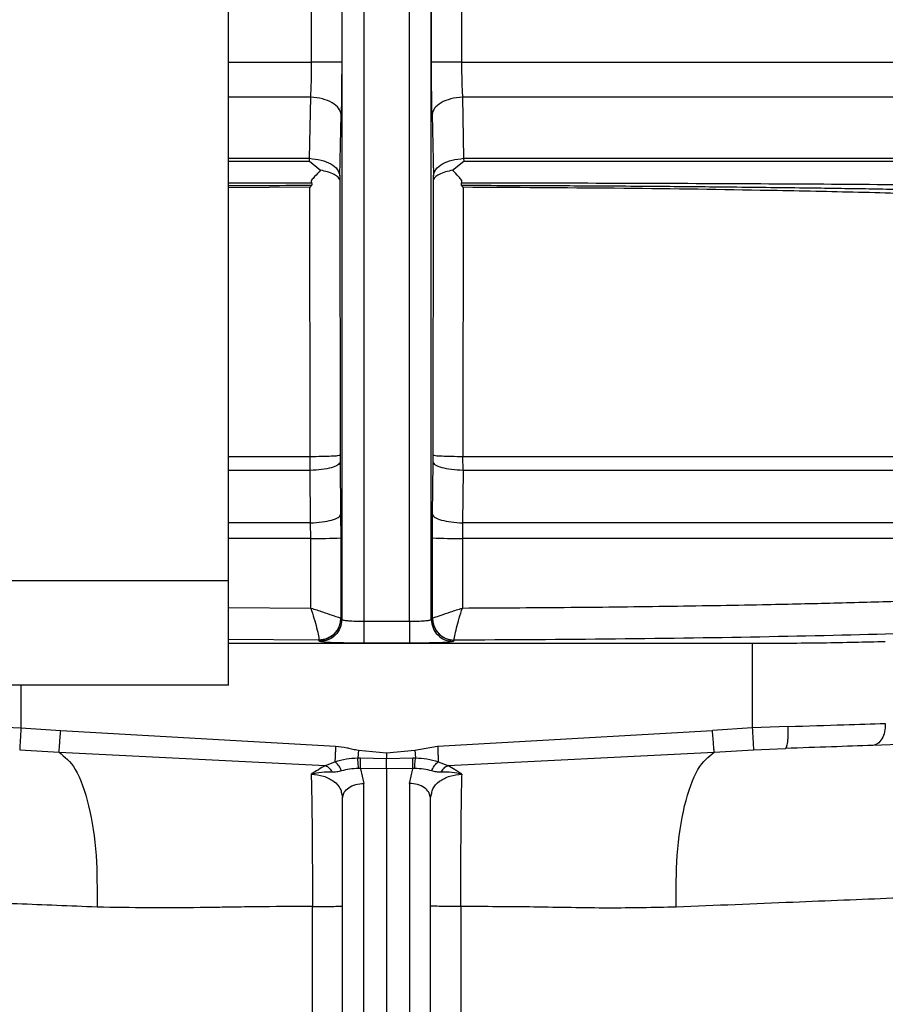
# Model space of a CAD drawing. Header units: inches. Extents: x 144.9 to 238.4, y 214.8 to 247.7.
# Tile 358 of 405: x 201.9732 to 202.0701, y 244.3469 to 244.4571. Entities that reach past the tile are written whole.
import ezdxf

# ---------------------------------------------------------------- set-up
doc = ezdxf.new("R2010")
doc.units = ezdxf.units.IN
doc.header["$LTSCALE"] = 0.25
doc.header["$MEASUREMENT"] = 0
doc.layers.add('ANNOTATIONS', color=1, linetype='Continuous')
doc.layers.add('MOTOR LH', color=7, linetype='Continuous')
doc.styles.add('ARIAL', font='arial.ttf', dxfattribs={"height": 0.09375})
doc.dimstyles.new('STANDARD$0', dxfattribs={"dimtxt": 0.09375, "dimasz": 0.09375, "dimexe": 0.03125, "dimexo": 0.046875, "dimgap": 0.09, "dimtad": 0, "dimtih": 1, "dimtoh": 1, "dimdec": 4, "dimzin": 0, "dimdsep": 46, "dimtxsty": 'ARIAL', "dimcen": 0.09, "dimadec": 0, "dimazin": 0, "dimtfac": 1, "dimtdec": 4, "dimtofl": 0, "dimtmove": 0, "dimatfit": 1, "dimfxl": 1, "dimtolj": 1, "dimtzin": 0, "dimarcsym": 0})

# ---------------------------------------------------------------- blocks, each defined once
blk = doc.blocks.new('*D16')
at = {"layer": 'ANNOTATIONS', "color": 0, "lineweight": -2, "transparency": 16777216}
for p, q in [((201.5477568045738, 244.7210665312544), (201.5477568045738, 245.6873671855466)), ((202.6883818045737, 243.5376739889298), (202.6883818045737, 245.6873671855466)), ((201.6415068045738, 245.6561171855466), (201.832959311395, 245.6561171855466)), ((202.5946318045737, 245.6561171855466), (202.4031792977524, 245.6561171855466))]:
    blk.add_line(p, q, dxfattribs=at)
at = {"layer": 'ANNOTATIONS', "color": 0, "transparency": 16777216}
for points in [[(201.6415068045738, 245.6717421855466), (201.6415068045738, 245.6404921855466), (201.5477568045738, 245.6561171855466)], [(202.5946318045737, 245.6717421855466), (202.5946318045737, 245.6404921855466), (202.6883818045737, 245.6561171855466)]]:
    blk.add_solid(points, dxfattribs=at)
at = {"layer": 'defpoints', "color": 0, "transparency": 16777216}
for p in [(201.5477568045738, 245.6561171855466), (201.5477568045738, 244.6741915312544), (202.6883818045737, 243.4907989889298)]:
    blk.add_point(p, dxfattribs=at)
at = {"layer": 'ANNOTATIONS', "color": 0, "transparency": 16777216, "insert": (202.1180693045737, 245.6561171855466), "char_height": 0.09375, "attachment_point": 5, "style": 'ARIAL'}
blk.add_mtext('\\A1;18 5/8"', dxfattribs=at)
blk = doc.blocks.new('*D18')
at = {"layer": 'ANNOTATIONS', "color": 0, "lineweight": -2, "transparency": 16777216}
for p, q in [((201.2594214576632, 244.7850832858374), (201.2594214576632, 246.0537298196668)), ((202.6883818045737, 243.5376739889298), (202.6883818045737, 246.0537298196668)), ((201.3531714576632, 246.0224798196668), (201.7695598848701, 246.0224798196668)), ((202.5946318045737, 246.0224798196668), (202.1782433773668, 246.0224798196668))]:
    blk.add_line(p, q, dxfattribs=at)
at = {"layer": 'ANNOTATIONS', "color": 0, "transparency": 16777216}
for points in [[(201.3531714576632, 246.0381048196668), (201.3531714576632, 246.0068548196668), (201.2594214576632, 246.0224798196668)], [(202.5946318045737, 246.0381048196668), (202.5946318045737, 246.0068548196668), (202.6883818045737, 246.0224798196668)]]:
    blk.add_solid(points, dxfattribs=at)
at = {"layer": 'defpoints', "color": 0, "transparency": 16777216}
for p in [(202.6883818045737, 246.0224798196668), (201.2594214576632, 244.7382082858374), (202.6883818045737, 243.4907989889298)]:
    blk.add_point(p, dxfattribs=at)
at = {"layer": 'ANNOTATIONS', "color": 0, "transparency": 16777216, "insert": (201.9739016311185, 246.0224798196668), "char_height": 0.09375, "attachment_point": 5, "style": 'ARIAL'}
blk.add_mtext('\\A1;24""', dxfattribs=at)

msp = doc.modelspace()

# ---------------------------------------------------------------- linework, layer by layer
at = {"layer": 'MOTOR LH'}
for p, q in [((201.9965774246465, 244.3826446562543), (201.9965774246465, 244.5807696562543)), ((202.0092364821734, 244.4722632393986), (202.0092364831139, 244.4523913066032)), ((202.0092572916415, 244.4722779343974), (202.0092572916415, 244.3899920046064)), ((202.0192656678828, 244.3899920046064), (202.019265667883, 244.4722779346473)), ((202.0192864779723, 244.4523913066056), (202.0192864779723, 244.4722632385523)), ((202.0058735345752, 244.4523913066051), (202.0058735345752, 244.4715124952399)), ((202.0117164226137, 244.4709862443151), (202.0117164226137, 244.3897954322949)), ((202.0168065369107, 244.3897954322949), (202.0168065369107, 244.4709862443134)), ((202.0226494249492, 244.4715124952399), (202.0226494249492, 244.4523913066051)), ((201.9965774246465, 244.4523913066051), (202.0058735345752, 244.4523913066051)), ((202.0226494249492, 244.4523913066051), (202.1154740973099, 244.4523913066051)), ((202.0057746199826, 244.4484789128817), (201.9965774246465, 244.4484789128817)), ((202.0056399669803, 244.4416277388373), (202.0057746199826, 244.4484789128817)), ((202.0227483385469, 244.448478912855), (202.0228829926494, 244.4416277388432)), ((202.1140569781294, 244.448478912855), (202.0227483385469, 244.448478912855)), ((202.0090269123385, 244.4396845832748), (202.0091774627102, 244.4465357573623)), ((202.0193454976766, 244.4465357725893), (202.019496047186, 244.4396845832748)), ((201.9965774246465, 244.4416277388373), (202.0056399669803, 244.4416277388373)), ((201.9965774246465, 244.4413095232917), (202.0056207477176, 244.4413095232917)), ((202.0056207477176, 244.4413095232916), (202.0056399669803, 244.4416277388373)), ((202.0056207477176, 244.4413095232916), (202.0068716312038, 244.4402928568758)), ((202.0216513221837, 244.4402928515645), (202.0229022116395, 244.4413095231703)), ((202.0228829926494, 244.4416277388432), (202.1097245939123, 244.4416277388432)), ((202.0228829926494, 244.4416277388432), (202.0229022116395, 244.4413095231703)), ((202.0229022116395, 244.4413095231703), (202.1095088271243, 244.4413095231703)), ((202.0090269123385, 244.4396845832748), (202.0090156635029, 244.4392015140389)), ((202.0090156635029, 244.4392015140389), (202.0090603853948, 244.4083995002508)), ((202.0194626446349, 244.4083994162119), (202.0195072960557, 244.4392015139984)), ((202.0195072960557, 244.4392015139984), (202.019496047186, 244.4396845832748)), ((202.0058853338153, 244.4388527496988), (201.9965774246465, 244.4388361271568)), ((202.0056804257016, 244.4383800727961), (201.9965774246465, 244.4383297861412)), ((202.00587436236, 244.4386116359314), (202.0056804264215, 244.4383800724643)), ((202.0057185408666, 244.4082482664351), (202.005680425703, 244.4383800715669)), ((202.0228425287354, 244.4383800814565), (202.0226482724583, 244.438612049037)), ((202.0228425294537, 244.438380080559), (202.0228044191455, 244.4082482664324)), ((201.9965774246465, 244.4082482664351), (202.0057185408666, 244.4082482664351)), ((202.0057119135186, 244.4066799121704), (202.0057185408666, 244.4082482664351)), ((202.0090603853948, 244.4083995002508), (202.0090645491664, 244.4076100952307)), ((202.0194584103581, 244.4076100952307), (202.0194626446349, 244.4083994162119)), ((202.022811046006, 244.4066799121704), (202.0228044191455, 244.4082482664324)), ((202.0228044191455, 244.4082482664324), (202.1131162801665, 244.4082482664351)), ((202.0090645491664, 244.4076100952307), (202.009118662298, 244.4017424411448)), ((202.0194042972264, 244.4017424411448), (202.0194584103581, 244.4076100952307)), ((202.0057119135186, 244.4066799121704), (201.9965774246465, 244.4066799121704)), ((202.0057594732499, 244.4008122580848), (202.0057119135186, 244.4066799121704)), ((202.022811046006, 244.4066799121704), (202.0227634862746, 244.4008122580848)), ((202.1115471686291, 244.4066799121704), (202.022811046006, 244.4066799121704)), ((202.009118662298, 244.4017424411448), (202.0091313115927, 244.3991322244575)), ((202.0193916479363, 244.3991322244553), (202.0194042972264, 244.4017424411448)), ((202.0057594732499, 244.4008122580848), (201.9965774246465, 244.4008122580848)), ((202.0057808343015, 244.3990682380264), (202.0057594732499, 244.4008122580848)), ((202.0227634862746, 244.4008122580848), (202.022742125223, 244.3990682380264)), ((202.1130764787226, 244.4008122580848), (202.0227634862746, 244.4008122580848)), ((202.0057808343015, 244.3990682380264), (201.9965774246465, 244.3990682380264)), ((202.0057850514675, 244.3912765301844), (202.0057808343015, 244.3990682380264)), ((202.0091313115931, 244.3991322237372), (202.0091368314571, 244.3901366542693)), ((202.0193861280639, 244.390136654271), (202.0193916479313, 244.3991322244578)), ((202.022742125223, 244.3990682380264), (202.022737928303, 244.3912765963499)), ((202.1132480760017, 244.3990682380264), (202.022742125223, 244.3990682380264)), ((201.8498274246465, 244.3943634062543), (201.9965774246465, 244.3943634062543)), ((201.9965774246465, 244.3913457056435), (202.0057850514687, 244.3912765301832)), ((202.0091368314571, 244.3901366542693), (202.0091391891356, 244.3901319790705)), ((202.0091391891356, 244.3901319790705), (202.0092572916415, 244.3899920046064)), ((202.0117164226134, 244.3897954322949), (202.0168065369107, 244.3897954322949)), ((202.019265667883, 244.3899920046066), (202.0193837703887, 244.3901319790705)), ((202.0193837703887, 244.3901319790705), (202.0193861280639, 244.390136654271)), ((202.0066800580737, 244.387673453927), (201.9965774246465, 244.3877421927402)), ((201.9965774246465, 244.3873326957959), (202.0551892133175, 244.3873326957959)), ((202.0066800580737, 244.3876734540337), (202.0066878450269, 244.3876877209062)), ((202.0067981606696, 244.3875334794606), (202.0066800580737, 244.387673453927)), ((202.0168065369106, 244.3873369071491), (202.0117164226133, 244.3873369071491)), ((202.0218429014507, 244.387673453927), (202.0217247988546, 244.3875334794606)), ((202.0218428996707, 244.3876734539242), (202.021835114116, 244.3876876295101)), ((202.0551892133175, 244.3873326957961), (202.0551892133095, 244.3778536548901)), ((201.9965774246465, 244.3826446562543), (201.8498274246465, 244.3826446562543)), ((201.9733337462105, 244.3826446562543), (201.9733337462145, 244.3778536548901)), ((201.9693126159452, 244.37800941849), (201.9733337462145, 244.3778536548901)), ((201.9733337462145, 244.3778536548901), (201.9777889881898, 244.3775546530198)), ((201.9777889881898, 244.3775546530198), (202.0085480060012, 244.3758036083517)), ((202.0199749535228, 244.3758036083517), (202.0507339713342, 244.3775546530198)), ((202.0551892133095, 244.3778536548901), (202.0507339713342, 244.3775546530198)), ((202.0592103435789, 244.37800941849), (202.0551892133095, 244.3778536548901)), ((202.1041304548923, 244.3771299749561), (202.068669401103, 244.3758916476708)), ((201.9731998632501, 244.3753998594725), (201.9775984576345, 244.3751206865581)), ((201.977598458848, 244.3751206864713), (202.0074258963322, 244.3736320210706)), ((202.0111009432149, 244.3753612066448), (202.0110239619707, 244.3744939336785)), ((202.0111009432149, 244.3753612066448), (202.014261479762, 244.3750451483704)), ((202.014261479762, 244.3750451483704), (202.0174220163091, 244.3753612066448)), ((202.014261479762, 244.375045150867), (202.0142614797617, 244.3744204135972)), ((202.0174220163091, 244.3753612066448), (202.0199749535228, 244.3758036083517)), ((202.0174220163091, 244.3753612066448), (202.0174989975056, 244.3744939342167)), ((202.0210970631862, 244.3736320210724), (202.0509244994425, 244.3751206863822)), ((202.0509245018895, 244.3751206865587), (202.055323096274, 244.3753998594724)), ((202.0553230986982, 244.3753998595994), (202.0588941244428, 244.375550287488)), ((202.0074258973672, 244.3736320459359), (202.0084770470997, 244.3740596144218)), ((202.0110239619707, 244.3744939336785), (202.0113344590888, 244.3744952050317)), ((202.011334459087, 244.3744952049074), (202.0142614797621, 244.3744204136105)), ((202.011341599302, 244.3740760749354), (202.0113344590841, 244.3744952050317)), ((202.0142614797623, 244.3744204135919), (202.0171885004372, 244.3744952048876)), ((202.017181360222, 244.3740760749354), (202.0171885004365, 244.3744952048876)), ((202.017188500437, 244.3744952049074), (202.0174989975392, 244.3744939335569)), ((202.0200459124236, 244.3740596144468), (202.0210970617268, 244.3736320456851)), ((202.0092099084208, 244.3730331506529), (202.0091490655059, 244.3731876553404)), ((202.014261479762, 244.3733216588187), (202.0113393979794, 244.3732857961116)), ((202.0113393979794, 244.3732857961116), (202.0117149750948, 244.3716411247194)), ((202.014261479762, 244.3733216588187), (202.0142614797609, 244.3179220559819)), ((202.0171835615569, 244.3732857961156), (202.014261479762, 244.3733216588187)), ((202.0168079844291, 244.3716411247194), (202.0171835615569, 244.3732857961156)), ((202.0193130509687, 244.373033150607), (202.0193738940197, 244.3731876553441)), ((202.0117149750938, 244.3178896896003), (202.0117149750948, 244.3716411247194)), ((202.0168079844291, 244.3716411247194), (202.0168079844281, 244.3178896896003)), ((202.0092117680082, 244.3705421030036), (202.0093402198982, 244.3700601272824)), ((202.0093402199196, 244.3700601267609), (202.009519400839, 244.3706527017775)), ((202.0191827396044, 244.3700601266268), (202.019003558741, 244.370652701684)), ((202.0191827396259, 244.3700601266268), (202.0193111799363, 244.3705420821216)), ((202.0093402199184, 244.316308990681), (202.0093402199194, 244.3700601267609)), ((202.0191827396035, 244.316308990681), (202.0191827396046, 244.3700601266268)), ((202.0059543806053, 244.3199556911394), (202.0059562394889, 244.357850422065)), ((202.0225663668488, 244.3578504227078), (202.0225683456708, 244.3239462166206))]:
    msp.add_line(p, q, dxfattribs=at)
for centre, radius, start, end in [((202.0064948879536, 244.4494306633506), 0.05036748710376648, 269.1876975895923, 273.0004477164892), ((202.0220280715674, 244.4494306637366), 0.05036748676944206, 266.9995522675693, 270.8123024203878), ((202.0066762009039, 244.390136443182), 0.002462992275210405, 270.0897301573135, 359.8961528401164), ((202.0218467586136, 244.3901364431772), 0.002462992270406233, 180.1038471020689, 269.9102700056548)]:
    msp.add_arc(centre, radius, start, end, dxfattribs=at)
for points, knots in [([(202.0057746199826, 244.4484789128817), (202.0058033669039, 244.4490944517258), (202.0058605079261, 244.4503179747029), (202.0058692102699, 244.4517030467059), (202.0058735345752, 244.4523913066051)], [0, 0, 0, 0, 0.503087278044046, 1, 1, 1, 1]), ([(202.009236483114, 244.4523913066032), (202.0092338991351, 244.4513610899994), (202.0092287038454, 244.4492897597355), (202.0091946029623, 244.4474569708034), (202.0091774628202, 244.44653575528)], [0, 0, 0, 0, 0.4973695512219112, 1, 1, 1, 1]), ([(202.0193454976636, 244.4465357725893), (202.0193283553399, 244.4474569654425), (202.0192942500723, 244.4492897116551), (202.0192890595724, 244.4513610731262), (202.0192864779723, 244.4523913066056)], [0, 0, 0, 0, 0.5026297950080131, 1, 1, 1, 1]), ([(202.0226494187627, 244.4523913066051), (202.0226537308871, 244.4517030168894), (202.022662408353, 244.4503179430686), (202.0227195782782, 244.4490944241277), (202.0227483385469, 244.448478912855)], [0, 0, 0, 0, 0.4969335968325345, 1, 1, 1, 1]), ([(202.0091774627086, 244.4465357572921), (202.0091143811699, 244.4467749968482), (202.008988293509, 244.4472531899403), (202.008214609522, 244.4478729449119), (202.0071070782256, 244.4483274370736), (202.0062189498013, 244.4484284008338), (202.0057746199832, 244.4484789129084)], [0, 0, 0, 0, 0.2501495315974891, 0.4999999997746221, 0.7498504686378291, 1, 1, 1, 1]), ([(202.0227483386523, 244.4484789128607), (202.0223040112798, 244.4484284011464), (202.02141588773, 244.4483274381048), (202.0203083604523, 244.4478729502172), (202.0195346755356, 244.4472532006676), (202.0194085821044, 244.4467750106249), (202.0193454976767, 244.4465357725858)], [0, 0, 0, 0, 0.2501495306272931, 0.5000000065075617, 0.7498504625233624, 1, 1, 1, 1]), ([(202.0056399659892, 244.4416277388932), (202.006082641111, 244.4415764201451), (202.0069674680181, 244.4414738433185), (202.0080693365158, 244.4410189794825), (202.0088387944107, 244.4404002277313), (202.0089641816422, 244.4399232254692), (202.0090269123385, 244.4396845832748)], [0, 0, 0, 0, 0.250147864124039, 0.5000000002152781, 0.7498521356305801, 1, 1, 1, 1]), ([(202.019496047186, 244.4396845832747), (202.0195587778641, 244.4399232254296), (202.0196841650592, 244.4404002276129), (202.0204536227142, 244.4410189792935), (202.0215554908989, 244.4414738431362), (202.0224403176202, 244.4415764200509), (202.0228829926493, 244.4416277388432)], [0, 0, 0, 0, 0.2501478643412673, 0.499999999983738, 0.7498521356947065, 1, 1, 1, 1]), ([(202.0068716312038, 244.4402928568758), (202.0066438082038, 244.440057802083), (202.0063011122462, 244.4397042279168), (202.0059717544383, 244.4393222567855), (202.0058613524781, 244.4391942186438)], [0, 0, 0, 0, 0.6647962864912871, 1, 1, 1, 1]), ([(202.0090156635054, 244.4392015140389), (202.0090156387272, 244.4392017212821), (202.0090153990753, 244.439203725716), (202.0090144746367, 244.4392109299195), (202.0090101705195, 244.4392377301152), (202.0089819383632, 244.4393402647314), (202.0088388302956, 244.4395423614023), (202.0084173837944, 244.4398288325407), (202.0077377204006, 244.4401035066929), (202.0071442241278, 244.4402331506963), (202.0068703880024, 244.4402929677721)], [0, 0, 0, 0, 0.0005155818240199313, 0.004986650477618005, 0.01777088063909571, 0.06672384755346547, 0.2579558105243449, 0.512788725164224, 0.7752032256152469, 1, 1, 1, 1]), ([(202.021652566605, 244.4402929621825), (202.0213788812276, 244.4402331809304), (202.0207857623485, 244.4401036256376), (202.0201060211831, 244.4398291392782), (202.0196843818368, 244.4395424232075), (202.0195410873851, 244.4393403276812), (202.0195128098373, 244.4392378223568), (202.0195085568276, 244.4392113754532), (202.0195076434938, 244.4392043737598), (202.0195073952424, 244.4392023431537), (202.0195073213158, 244.439201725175), (202.0195072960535, 244.4392015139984)], [0, 0, 0, 0, 0.2246692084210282, 0.4868931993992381, 0.7419014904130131, 0.9331577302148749, 0.9821581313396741, 0.9949749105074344, 0.9984614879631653, 0.9994742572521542, 1, 1, 1, 1]), ([(202.022661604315, 244.4391942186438), (202.0225538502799, 244.4393194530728), (202.0222248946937, 244.4397017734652), (202.0218819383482, 244.4400551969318), (202.0216513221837, 244.4402928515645)], [0, 0, 0, 0, 0.327564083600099, 1, 1, 1, 1]), ([(202.0058613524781, 244.4391942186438), (202.0058499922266, 244.4391668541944), (202.0058277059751, 244.4391131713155), (202.0058228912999, 244.4390246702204), (202.005841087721, 244.4389355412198), (202.0058701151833, 244.438881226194), (202.0058853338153, 244.4388527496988)], [0, 0, 0, 0, 0.2464426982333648, 0.4834650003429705, 0.7291890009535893, 1, 1, 1, 1]), ([(202.0226374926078, 244.438852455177), (202.0226529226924, 244.4388808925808), (202.022682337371, 244.4389351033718), (202.0227007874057, 244.4390243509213), (202.0226957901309, 244.4391130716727), (202.022673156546, 244.4391667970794), (202.022661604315, 244.4391942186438)], [0, 0, 0, 0, 0.2707690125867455, 0.516172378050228, 0.7530533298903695, 1, 1, 1, 1]), ([(201.9965774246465, 244.4385789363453), (201.997761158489, 244.4385847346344), (202.0008330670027, 244.4385997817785), (202.0039552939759, 244.4386071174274), (202.0058743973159, 244.4386116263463)], [0, 0, 0, 0, 0.3853415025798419, 0.9999999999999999, 0.9999999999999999, 0.9999999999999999, 0.9999999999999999]), ([(202.0058743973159, 244.4386116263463), (202.0058867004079, 244.4386285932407), (202.005910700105, 244.4386616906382), (202.0059233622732, 244.4387237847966), (202.005915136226, 244.4387895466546), (202.0058957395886, 244.4388306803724), (202.0058853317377, 244.4388527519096)], [0, 0, 0, 0, 0.2414073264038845, 0.470914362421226, 0.7161031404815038, 1, 1, 1, 1]), ([(202.0226374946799, 244.4388524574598), (202.0226270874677, 244.4388304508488), (202.0226076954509, 244.4387894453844), (202.0225994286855, 244.4387238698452), (202.0226120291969, 244.4386619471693), (202.0226359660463, 244.4386289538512), (202.0226482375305, 244.4386120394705)], [0, 0, 0, 0, 0.2840006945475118, 0.5291855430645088, 0.7586318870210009, 0.9999999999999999, 0.9999999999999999, 0.9999999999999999, 0.9999999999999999]), ([(202.109041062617, 244.4380182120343), (202.1078217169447, 244.4380764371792), (202.1054405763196, 244.4381901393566), (202.0995969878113, 244.4383193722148), (202.0940730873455, 244.4384127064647), (202.089560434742, 244.4384766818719), (202.0847150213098, 244.4385354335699), (202.0773988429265, 244.4386119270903), (202.066944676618, 244.4386971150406), (202.0527957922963, 244.4387760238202), (202.0379391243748, 244.4388308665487), (202.0276995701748, 244.4388453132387), (202.0226374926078, 244.438852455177)], [0, 0, 0, 0, 0.1346083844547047, 0.2628635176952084, 0.3246659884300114, 0.3848832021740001, 0.4435169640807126, 0.5005688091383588, 0.6295664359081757, 0.7557997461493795, 0.8792759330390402, 1, 1, 1, 1]), ([(202.0226482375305, 244.4386120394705), (202.0244111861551, 244.4386075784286), (202.028635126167, 244.4385968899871), (202.0359499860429, 244.4385640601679), (202.044144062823, 244.4385100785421), (202.0527725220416, 244.4384315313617), (202.0592418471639, 244.4383554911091), (202.064069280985, 244.4382885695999), (202.0671394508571, 244.4382423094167), (202.0702437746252, 244.4381914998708), (202.0733587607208, 244.4381360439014), (202.076465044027, 244.4380758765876), (202.0821178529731, 244.4379566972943), (202.0898985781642, 244.4377577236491), (202.0984966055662, 244.437452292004), (202.1054581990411, 244.4370983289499), (202.1078657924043, 244.4368383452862), (202.1091061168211, 244.4367044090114)], [0, 0, 0, 0, 0.04195510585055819, 0.1005224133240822, 0.1759682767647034, 0.242876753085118, 0.3188877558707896, 0.3463982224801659, 0.3750710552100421, 0.4048649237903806, 0.4355465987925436, 0.4671254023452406, 0.4996433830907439, 0.614338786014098, 0.7362927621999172, 0.8641454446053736, 0.9999999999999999, 0.9999999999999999, 0.9999999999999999, 0.9999999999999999]), ([(202.1102083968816, 244.4349978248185), (202.110072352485, 244.4350843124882), (202.1098102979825, 244.4352509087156), (202.1088384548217, 244.4354887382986), (202.1075843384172, 244.4357055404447), (202.1061087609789, 244.4359011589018), (202.1045129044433, 244.4360756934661), (202.1022284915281, 244.4362896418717), (202.0989730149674, 244.4365391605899), (202.0944048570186, 244.4368185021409), (202.0894046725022, 244.4370701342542), (202.0831723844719, 244.4373330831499), (202.0754653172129, 244.4375961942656), (202.0660924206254, 244.4378462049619), (202.0543579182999, 244.4380860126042), (202.0399840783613, 244.4382903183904), (202.0285244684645, 244.4383503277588), (202.0228425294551, 244.4383800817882)], [0, 0, 0, 0, 0.0511230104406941, 0.0984753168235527, 0.1420577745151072, 0.181871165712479, 0.2179162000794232, 0.2501935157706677, 0.3170453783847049, 0.3810118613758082, 0.4420943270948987, 0.5002940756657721, 0.5860698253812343, 0.6693927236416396, 0.7502658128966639, 0.8761760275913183, 1, 1, 1, 1]), ([(202.0057185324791, 244.4082482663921), (202.0061549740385, 244.4082525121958), (202.0070273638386, 244.4082609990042), (202.0081108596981, 244.4082965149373), (202.0088693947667, 244.4083443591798), (202.0089966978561, 244.4083811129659), (202.0090603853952, 244.408399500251)], [0, 0, 0, 0, 0.2501413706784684, 0.5000000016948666, 0.7498586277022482, 1, 1, 1, 1]), ([(202.0194626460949, 244.4083994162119), (202.0195265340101, 244.4083810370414), (202.019654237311, 244.4083442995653), (202.0204128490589, 244.4082964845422), (202.0214960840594, 244.4082609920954), (202.0223681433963, 244.408252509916), (202.0228044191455, 244.4082482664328)], [0, 0, 0, 0, 0.2501417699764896, 0.4999995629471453, 0.7498586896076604, 1, 1, 1, 1]), ([(202.0090645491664, 244.4076100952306), (202.0090010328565, 244.4074967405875), (202.0088740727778, 244.4072701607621), (202.0081129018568, 244.4069754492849), (202.0070250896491, 244.4067571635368), (202.0061498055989, 244.4067056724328), (202.0057119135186, 244.4066799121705)], [0, 0, 0, 0, 0.250142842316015, 0.5000000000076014, 0.7498571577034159, 1, 1, 1, 1]), ([(202.022811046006, 244.4066799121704), (202.0223731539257, 244.4067056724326), (202.0214978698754, 244.4067571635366), (202.0204100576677, 244.4069754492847), (202.0196488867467, 244.407270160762), (202.0195219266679, 244.4074967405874), (202.0194584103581, 244.4076100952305)], [0, 0, 0, 0, 0.2501428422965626, 0.4999999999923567, 0.7498571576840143, 1, 1, 1, 1]), ([(202.0057594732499, 244.4008122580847), (202.0061980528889, 244.4008378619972), (202.0070747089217, 244.4008890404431), (202.0081648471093, 244.4011072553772), (202.008927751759, 244.4014021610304), (202.0090550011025, 244.4016289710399), (202.009118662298, 244.4017424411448)], [0, 0, 0, 0, 0.250143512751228, 0.4999999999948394, 0.7498564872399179, 1, 1, 1, 1]), ([(202.0194042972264, 244.4017424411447), (202.019467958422, 244.4016289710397), (202.0195952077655, 244.4014021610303), (202.0203581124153, 244.4011072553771), (202.0214482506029, 244.4008890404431), (202.0223249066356, 244.4008378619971), (202.0227634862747, 244.4008122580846)], [0, 0, 0, 0, 0.2501435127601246, 0.500000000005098, 0.7498564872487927, 1, 1, 1, 1]), ([(202.0227379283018, 244.3912765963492), (202.0265583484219, 244.3912962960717), (202.0342392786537, 244.3913359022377), (202.0455153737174, 244.3914683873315), (202.0554180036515, 244.3916363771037), (202.0639648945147, 244.391828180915), (202.0712697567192, 244.3920279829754), (202.0782801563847, 244.3922591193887), (202.0846635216, 244.3925116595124), (202.0904488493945, 244.3927846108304), (202.0956618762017, 244.3930764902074), (202.1004576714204, 244.3933999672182), (202.1045130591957, 244.3937386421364), (202.1078745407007, 244.3940942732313), (202.110348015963, 244.3944425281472), (202.1122494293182, 244.3948149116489), (202.1128450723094, 244.395063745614), (202.11316971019, 244.3951993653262)], [0, 0, 0, 0, 0.08242030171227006, 0.1657054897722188, 0.2498566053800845, 0.3104048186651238, 0.3722505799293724, 0.435394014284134, 0.4998351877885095, 0.5583385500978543, 0.6195157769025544, 0.6833663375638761, 0.7498896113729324, 0.8097985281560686, 0.8749406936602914, 0.9318400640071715, 1, 1, 1, 1]), ([(202.1168305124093, 244.3916030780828), (202.1160683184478, 244.3913526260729), (202.1145434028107, 244.3908515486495), (202.1082248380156, 244.3901360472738), (202.0991699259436, 244.3894757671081), (202.0873686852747, 244.3888927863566), (202.0732739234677, 244.3884044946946), (202.0573096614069, 244.3880298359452), (202.0400117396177, 244.3877683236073), (202.0278992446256, 244.3877050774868), (202.0218429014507, 244.387673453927)], [0, 0, 0, 0, 0.1249224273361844, 0.2499313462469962, 0.3749626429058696, 0.4999983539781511, 0.6250828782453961, 0.7501532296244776, 0.8750746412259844, 1, 1, 1, 1]), ([(202.0057850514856, 244.3912765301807), (202.0062345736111, 244.3911270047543), (202.0071204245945, 244.3908323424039), (202.0082101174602, 244.3904633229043), (202.0089590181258, 244.3902084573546), (202.009079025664, 244.3901599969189), (202.0091368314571, 244.3901366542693)], [0, 0, 0, 0, 0.262751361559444, 0.517791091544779, 0.7677273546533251, 0.9999999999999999, 0.9999999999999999, 0.9999999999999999, 0.9999999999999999]), ([(202.0057850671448, 244.3912765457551), (202.005904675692, 244.3908865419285), (202.0061488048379, 244.3900905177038), (202.0064545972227, 244.3889752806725), (202.0066313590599, 244.3882278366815), (202.0067011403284, 244.3878147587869), (202.006692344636, 244.3877306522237), (202.0066878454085, 244.3876876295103)], [0, 0, 0, 0, 0.2242295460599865, 0.4576676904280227, 0.7128351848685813, 0.8531076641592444, 1, 1, 1, 1]), ([(202.0193861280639, 244.390136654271), (202.0194439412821, 244.390159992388), (202.0195639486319, 244.3902084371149), (202.0203128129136, 244.3904633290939), (202.0214024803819, 244.3908323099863), (202.0222883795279, 244.3911270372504), (202.0227379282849, 244.3912765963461)], [0, 0, 0, 0, 0.2322876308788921, 0.4821773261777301, 0.7372313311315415, 1, 1, 1, 1]), ([(202.021835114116, 244.3876876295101), (202.0218307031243, 244.3877306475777), (202.0218220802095, 244.3878147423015), (202.0218921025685, 244.3882277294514), (202.0220689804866, 244.3889750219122), (202.0223746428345, 244.3900902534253), (202.0226184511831, 244.3908864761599), (202.0227379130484, 244.3912766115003)], [0, 0, 0, 0, 0.1468839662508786, 0.2871390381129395, 0.5422797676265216, 0.7757250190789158, 1, 1, 1, 1]), ([(202.0091368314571, 244.3901366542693), (202.0091032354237, 244.3898299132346), (202.0090515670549, 244.3893581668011), (202.0087457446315, 244.3887900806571), (202.0084299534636, 244.3883987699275), (202.0080383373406, 244.3880826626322), (202.0074691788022, 244.3877757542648), (202.0069957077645, 244.3877223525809), (202.0066878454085, 244.3876876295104)], [0, 0, 0, 0, 0.2395603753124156, 0.3684272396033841, 0.5000001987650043, 0.6315731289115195, 0.7604399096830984, 1, 1, 1, 1]), ([(202.0092572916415, 244.3899920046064), (202.0092769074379, 244.3899763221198), (202.0093138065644, 244.3899468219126), (202.0095504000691, 244.3898986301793), (202.0100065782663, 244.3898462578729), (202.0107801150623, 244.3898043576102), (202.0114098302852, 244.3897983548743), (202.0117164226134, 244.3897954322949)], [0, 0, 0, 0, 0.1527783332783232, 0.2873901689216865, 0.5013141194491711, 0.7572025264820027, 1, 1, 1, 1]), ([(202.0168065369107, 244.3897954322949), (202.0171131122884, 244.3897983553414), (202.0177428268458, 244.3898043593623), (202.0185163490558, 244.3898462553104), (202.0189725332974, 244.3898986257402), (202.0192091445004, 244.3899468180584), (202.0192460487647, 244.3899763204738), (202.0192656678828, 244.3899920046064)], [0, 0, 0, 0, 0.2427842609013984, 0.4986857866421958, 0.7125887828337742, 0.8472058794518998, 0.9999999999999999, 0.9999999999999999, 0.9999999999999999, 0.9999999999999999]), ([(202.0193861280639, 244.390136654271), (202.0194197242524, 244.3898299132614), (202.0194713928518, 244.3893581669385), (202.019777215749, 244.3887900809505), (202.0200930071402, 244.3883987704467), (202.0204846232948, 244.3880826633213), (202.0210537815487, 244.3877757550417), (202.0215272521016, 244.387722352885), (202.021835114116, 244.3876876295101)], [0, 0, 0, 0, 0.2395605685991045, 0.3684274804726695, 0.5000004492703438, 0.6315733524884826, 0.7604400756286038, 1, 1, 1, 1]), ([(202.0117164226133, 244.3873369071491), (202.0110871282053, 244.3873398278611), (202.009825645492, 244.3873456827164), (202.0082201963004, 244.3873908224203), (202.0070746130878, 244.3874556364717), (202.0068901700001, 244.3875075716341), (202.0067981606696, 244.3875334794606)], [0, 0, 0, 0, 0.249428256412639, 0.5000035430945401, 0.7505770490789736, 1, 1, 1, 1]), ([(202.0217247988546, 244.3875334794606), (202.0216327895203, 244.3875075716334), (202.0214483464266, 244.3874556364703), (202.0203027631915, 244.387390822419), (202.0186973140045, 244.3873456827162), (202.0174358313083, 244.387339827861), (202.0168065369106, 244.3873369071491)], [0, 0, 0, 0, 0.2494229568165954, 0.49999646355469, 0.750571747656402, 1, 1, 1, 1]), ([(202.0551892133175, 244.3873326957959), (202.0578751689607, 244.3873420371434), (202.0632471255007, 244.3873607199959), (202.0677968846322, 244.3874802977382), (202.0700717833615, 244.387540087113)], [0, 0, 0, 0, 0.4999957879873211, 1, 1, 1, 1]), ([(202.0592103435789, 244.37800941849), (202.061345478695, 244.3780762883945), (202.0652494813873, 244.3781985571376), (202.0685681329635, 244.3783033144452), (202.0700717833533, 244.3783507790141)], [0, 0, 0, 0, 0.5469092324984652, 1, 1, 1, 1]), ([(201.9733337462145, 244.3778536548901), (201.9733173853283, 244.3775538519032), (201.9732834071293, 244.3769312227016), (201.9732391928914, 244.3761210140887), (201.9732077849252, 244.3755453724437), (201.9732024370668, 244.3754471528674), (201.9731998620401, 244.3753998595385)], [0, 0, 0, 0, 0.2407582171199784, 0.5000053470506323, 0.75924950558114, 1, 1, 1, 1]), ([(201.9775984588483, 244.375120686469), (201.9776035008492, 244.3751852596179), (201.9776139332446, 244.3753188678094), (201.9776592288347, 244.37589751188), (201.9777203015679, 244.3766774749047), (201.9777666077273, 244.3772688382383), (201.9777889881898, 244.3775546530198)], [0, 0, 0, 0, 0.2416447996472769, 0.4999868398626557, 0.7583361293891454, 1, 1, 1, 1]), ([(202.0509245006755, 244.3751206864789), (202.0509194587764, 244.3751852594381), (202.0509090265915, 244.3753188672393), (202.0508637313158, 244.375897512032), (202.0508026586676, 244.3766774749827), (202.0507563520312, 244.3772688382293), (202.0507339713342, 244.3775546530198)], [0, 0, 0, 0, 0.2416448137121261, 0.4999868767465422, 0.7583361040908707, 1, 1, 1, 1]), ([(202.0551892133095, 244.3778536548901), (202.0552055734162, 244.3775538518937), (202.0552395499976, 244.3769312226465), (202.0552837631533, 244.3761210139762), (202.0553151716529, 244.3755453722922), (202.0553205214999, 244.3754471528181), (202.0553230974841, 244.3753998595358)], [0, 0, 0, 0, 0.2407581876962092, 0.5000053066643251, 0.7592494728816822, 1, 1, 1, 1]), ([(202.0588941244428, 244.375550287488), (202.0589433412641, 244.3755846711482), (202.0590190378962, 244.3756375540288), (202.0591016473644, 244.3759453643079), (202.0591548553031, 244.376262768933), (202.0591930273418, 244.3766559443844), (202.0592234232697, 244.3772268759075), (202.0592155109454, 244.3777010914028), (202.0592103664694, 244.3780094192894)], [0, 0, 0, 0, 0.2395353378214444, 0.3684110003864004, 0.4999998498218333, 0.6315887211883, 0.7604644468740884, 1, 1, 1, 1]), ([(201.9775984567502, 244.3751206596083), (201.9782307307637, 244.3746174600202), (201.9795303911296, 244.3735831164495), (201.9810005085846, 244.3693655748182), (201.9818800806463, 244.363848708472), (201.9818619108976, 244.3597509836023), (201.9818531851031, 244.3577831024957)], [0, 0, 0, 0, 0.246397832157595, 0.5064789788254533, 0.7629927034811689, 1, 1, 1, 1]), ([(202.0085480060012, 244.3758036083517), (202.0085416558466, 244.375647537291), (202.0085287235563, 244.3753296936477), (202.0085098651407, 244.3748662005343), (202.0084919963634, 244.3744270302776), (202.0084820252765, 244.3741819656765), (202.0084770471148, 244.3740596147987)], [0, 0, 0, 0, 0.2414344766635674, 0.4916889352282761, 0.7462207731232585, 0.9999999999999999, 0.9999999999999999, 0.9999999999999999, 0.9999999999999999]), ([(202.0085480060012, 244.3758036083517), (202.008979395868, 244.3757634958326), (202.0094373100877, 244.3757209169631), (202.0100693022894, 244.3755757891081), (202.0104875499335, 244.3754651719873), (202.0108878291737, 244.3753973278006), (202.0111009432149, 244.3753612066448)], [0, 0, 0, 0, 0.4998569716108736, 0.5305910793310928, 0.7500803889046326, 1, 1, 1, 1]), ([(202.0199749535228, 244.3758036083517), (202.0199813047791, 244.3756475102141), (202.0199942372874, 244.375329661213), (202.0200130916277, 244.37486626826), (202.0200309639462, 244.3744270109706), (202.0200409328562, 244.3741819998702), (202.020045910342, 244.3740596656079)], [0, 0, 0, 0, 0.2414772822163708, 0.4916990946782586, 0.7462049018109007, 1, 1, 1, 1]), ([(202.0466700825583, 244.357783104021), (202.0466613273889, 244.35975099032), (202.0466430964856, 244.3638487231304), (202.047522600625, 244.3693655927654), (202.0489926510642, 244.3735831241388), (202.0502922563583, 244.3746174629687), (202.0509245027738, 244.3751206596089)], [0, 0, 0, 0, 0.237007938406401, 0.4935220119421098, 0.7536029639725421, 1, 1, 1, 1]), ([(202.068669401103, 244.3758916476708), (202.0671685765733, 244.3758392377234), (202.0641667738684, 244.375734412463), (202.0606517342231, 244.3756116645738), (202.0588941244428, 244.3755502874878)], [0, 0, 0, 0, 0.4999744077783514, 1, 1, 1, 1]), ([(202.0084770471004, 244.3740596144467), (202.0088970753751, 244.3741789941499), (202.0097106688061, 244.3744102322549), (202.0105957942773, 244.3744666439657), (202.0110239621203, 244.3744939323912)], [0, 0, 0, 0, 0.5162631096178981, 1, 1, 1, 1]), ([(202.0091490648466, 244.3731876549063), (202.009108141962, 244.3732720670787), (202.0090255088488, 244.3734425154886), (202.0088586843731, 244.3736834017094), (202.0086731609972, 244.3738982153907), (202.0085416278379, 244.3740064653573), (202.0084770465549, 244.3740596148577)], [0, 0, 0, 0, 0.2497396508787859, 0.5042842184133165, 0.7566091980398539, 1, 1, 1, 1]), ([(202.0111194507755, 244.3733010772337), (202.0111156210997, 244.3733869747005), (202.0111078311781, 244.3735616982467), (202.0110855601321, 244.3738713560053), (202.0110573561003, 244.3741922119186), (202.0110349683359, 244.3743944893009), (202.0110239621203, 244.3744939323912)], [0, 0, 0, 0, 0.2458102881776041, 0.5000013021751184, 0.7541919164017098, 1, 1, 1, 1]), ([(202.0113393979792, 244.373285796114), (202.0113411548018, 244.373402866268), (202.0113447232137, 244.3736406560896), (202.0113426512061, 244.3739294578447), (202.011341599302, 244.3740760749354)], [0, 0, 0, 0, 0.4923261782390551, 1, 1, 1, 1]), ([(202.014261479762, 244.3733216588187), (202.0142615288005, 244.3733967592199), (202.014261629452, 244.3735509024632), (202.0142618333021, 244.3738279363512), (202.0142616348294, 244.3741258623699), (202.0142615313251, 244.3743224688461), (202.0142614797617, 244.374420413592)], [0, 0, 0, 0, 0.2381863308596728, 0.4888763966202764, 0.7453701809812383, 1, 1, 1, 1]), ([(202.017183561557, 244.3732857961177), (202.0171818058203, 244.3734028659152), (202.0171782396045, 244.3736406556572), (202.0171803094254, 244.3739294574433), (202.017181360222, 244.3740760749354)], [0, 0, 0, 0, 0.4923248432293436, 1, 1, 1, 1]), ([(202.0174035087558, 244.3733010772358), (202.0174073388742, 244.3733869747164), (202.0174151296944, 244.3735616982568), (202.0174374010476, 244.3738713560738), (202.0174656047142, 244.3741922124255), (202.0174879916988, 244.3743944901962), (202.0174989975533, 244.3744939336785)], [0, 0, 0, 0, 0.2458101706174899, 0.500000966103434, 0.7541912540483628, 1, 1, 1, 1]), ([(202.0174989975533, 244.3744939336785), (202.0179271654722, 244.3744666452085), (202.0188122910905, 244.3744102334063), (202.019625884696, 244.3741789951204), (202.0200459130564, 244.3740596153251)], [0, 0, 0, 0, 0.4837368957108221, 1, 1, 1, 1]), ([(202.0193738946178, 244.3731876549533), (202.0194148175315, 244.3732720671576), (202.0194974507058, 244.3734425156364), (202.0196642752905, 244.3736834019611), (202.0198497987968, 244.3738982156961), (202.0199813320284, 244.374006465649), (202.0200459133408, 244.3740596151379)], [0, 0, 0, 0, 0.2497396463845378, 0.5042842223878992, 0.756609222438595, 0.9999999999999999, 0.9999999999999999, 0.9999999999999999, 0.9999999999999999]), ([(202.0081502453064, 244.3728937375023), (202.007761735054, 244.3728985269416), (202.0070287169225, 244.3729075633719), (202.0062089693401, 244.372735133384), (202.0058236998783, 244.3726540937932)], [0, 0, 0, 0, 0.5300145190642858, 1, 1, 1, 1]), ([(202.0074258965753, 244.3736320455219), (202.0071582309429, 244.3734823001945), (202.0066229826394, 244.3731828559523), (202.0060902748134, 244.3728302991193), (202.0058239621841, 244.3726540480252)], [0, 0, 0, 0, 0.5000774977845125, 1, 1, 1, 1]), ([(202.0074259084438, 244.3736320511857), (202.0074962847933, 244.3735978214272), (202.0076389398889, 244.3735284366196), (202.0078389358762, 244.3733549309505), (202.0080174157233, 244.3731425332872), (202.0081062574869, 244.3729758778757), (202.0081500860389, 244.3728936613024)], [0, 0, 0, 0, 0.2466658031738, 0.4999994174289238, 0.7533333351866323, 1, 1, 1, 1]), ([(202.0092098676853, 244.3730331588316), (202.0090342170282, 244.3729870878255), (202.0086779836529, 244.3728936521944), (202.008327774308, 244.3728937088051), (202.0081502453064, 244.3728937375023)], [0, 0, 0, 0, 0.4930774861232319, 1, 1, 1, 1]), ([(202.0111194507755, 244.3733010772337), (202.0107788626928, 244.3732924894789), (202.010082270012, 244.3732749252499), (202.0095049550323, 244.3731149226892), (202.0092099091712, 244.3730331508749)], [0, 0, 0, 0, 0.4889343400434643, 1, 1, 1, 1]), ([(202.0113393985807, 244.3732857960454), (202.0113029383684, 244.3732894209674), (202.0112296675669, 244.3732967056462), (202.0111563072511, 244.3732996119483), (202.0111194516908, 244.3733010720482)], [0, 0, 0, 0, 0.4976090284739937, 1, 1, 1, 1]), ([(202.0174035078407, 244.3733010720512), (202.0173666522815, 244.3732996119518), (202.0172932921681, 244.3732967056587), (202.0172200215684, 244.3732894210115), (202.0171835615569, 244.3732857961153)], [0, 0, 0, 0, 0.5023923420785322, 0.9999999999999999, 0.9999999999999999, 0.9999999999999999, 0.9999999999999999]), ([(202.0193130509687, 244.373033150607), (202.0190180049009, 244.3731149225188), (202.018440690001, 244.3732749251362), (202.0177440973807, 244.3732924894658), (202.0174035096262, 244.3733010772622)], [0, 0, 0, 0, 0.5110660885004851, 1, 1, 1, 1]), ([(202.0203727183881, 244.3728937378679), (202.0201951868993, 244.3728937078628), (202.0198449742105, 244.3728936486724), (202.0194887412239, 244.3729870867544), (202.0193130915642, 244.3730331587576)], [0, 0, 0, 0, 0.5069247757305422, 1, 1, 1, 1]), ([(202.0226989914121, 244.372654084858), (202.0223143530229, 244.3727350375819), (202.0214947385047, 244.3729075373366), (202.0207617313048, 244.3728985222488), (202.0203727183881, 244.3728937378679)], [0, 0, 0, 0, 0.469291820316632, 0.9999999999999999, 0.9999999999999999, 0.9999999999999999, 0.9999999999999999]), ([(202.0203728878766, 244.3728936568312), (202.0204167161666, 244.3729758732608), (202.0205055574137, 244.3731425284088), (202.0206840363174, 244.37335492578), (202.0208840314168, 244.3735284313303), (202.0210266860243, 244.3735978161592), (202.0210970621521, 244.3736320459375)], [0, 0, 0, 0, 0.2466665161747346, 0.5000003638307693, 0.7533340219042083, 1, 1, 1, 1]), ([(202.0226989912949, 244.3726540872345), (202.0226989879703, 244.3726541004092), (202.0226989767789, 244.3726541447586), (202.0226989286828, 244.3726543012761), (202.0226986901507, 244.3726548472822), (202.022697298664, 244.3726567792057), (202.0226885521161, 244.3726632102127), (202.0226679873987, 244.3726739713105), (202.0226349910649, 244.3726979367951), (202.0225700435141, 244.3727403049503), (202.0224447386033, 244.3728242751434), (202.0221998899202, 244.372982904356), (202.0217472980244, 244.3732748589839), (202.0213528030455, 244.3734915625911), (202.0210970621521, 244.3736320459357)], [0, 0, 0, 0, 2.810596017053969e-05, 9.461166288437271e-05, 0.0003359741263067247, 0.001220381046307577, 0.004519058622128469, 0.01747225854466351, 0.03478294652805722, 0.06923594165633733, 0.1374645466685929, 0.2711810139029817, 0.527525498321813, 1, 1, 1, 1]), ([(202.0058236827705, 244.3726537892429), (202.005839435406, 244.3719886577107), (202.005880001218, 244.3702758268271), (202.0059267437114, 244.3665406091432), (202.0059551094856, 244.3620756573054), (202.0059558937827, 244.3591430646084), (202.0059562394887, 244.3578504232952)], [0, 0, 0, 0, 0.1938026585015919, 0.499075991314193, 0.7792004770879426, 1, 1, 1, 1]), ([(202.0058236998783, 244.3726540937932), (202.0062947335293, 244.3726111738), (202.0072393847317, 244.3725250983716), (202.0083849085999, 244.3719111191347), (202.0090887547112, 244.3712030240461), (202.0091806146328, 244.3707094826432), (202.0092117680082, 244.3705421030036)], [0, 0, 0, 0, 0.2824160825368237, 0.5663813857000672, 0.85294257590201, 1, 1, 1, 1]), ([(202.0193111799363, 244.3705420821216), (202.0193423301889, 244.3707094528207), (202.0194341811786, 244.3712029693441), (202.0201379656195, 244.3719110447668), (202.0212833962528, 244.3725250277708), (202.0222279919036, 244.372611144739), (202.0226989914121, 244.372654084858)], [0, 0, 0, 0, 0.1470567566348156, 0.433617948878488, 0.7175874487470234, 1, 1, 1, 1]), ([(202.02256636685, 244.3578504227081), (202.0225664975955, 244.3590519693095), (202.0225668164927, 244.3619826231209), (202.0225938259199, 244.3663723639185), (202.0226410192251, 244.3701979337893), (202.0226817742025, 244.3719238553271), (202.0226990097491, 244.3726537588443)], [0, 0, 0, 0, 0.205336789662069, 0.5008303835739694, 0.7888979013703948, 1, 1, 1, 1]), ([(201.9818531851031, 244.3577831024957), (201.9788523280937, 244.35790591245), (201.9730203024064, 244.3581445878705), (201.9649545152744, 244.3584748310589), (201.9573348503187, 244.3587871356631), (201.9501767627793, 244.3590800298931), (201.9434901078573, 244.3593538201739), (201.9363380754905, 244.3596469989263), (201.9291910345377, 244.3599388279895), (201.92279133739, 244.3602001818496), (201.9180710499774, 244.3603942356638), (201.9164080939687, 244.360462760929), (201.9155852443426, 244.3604966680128)], [0, 0, 0, 0, 0.08837699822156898, 0.1717565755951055, 0.2501394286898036, 0.3362471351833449, 0.4196069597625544, 0.5002199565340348, 0.6289848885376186, 0.7552000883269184, 0.8788702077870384, 1, 1, 1, 1]), ([(202.1129377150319, 244.3604966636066), (202.1121152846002, 244.3604627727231), (202.1104531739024, 244.3603942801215), (202.1062656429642, 244.3602221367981), (202.1015426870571, 244.3600290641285), (202.0966617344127, 244.3598298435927), (202.091592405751, 244.3596226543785), (202.0865712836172, 244.3594168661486), (202.081778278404, 244.3592205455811), (202.0765489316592, 244.359006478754), (202.0693372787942, 244.3587113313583), (202.059542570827, 244.3583098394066), (202.0510874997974, 244.3579638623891), (202.0466700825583, 244.357783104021)], [0, 0, 0, 0, 0.1211240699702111, 0.2447886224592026, 0.3286819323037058, 0.4137093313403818, 0.4998722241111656, 0.5600793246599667, 0.6218325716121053, 0.6851324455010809, 0.7499794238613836, 0.8693748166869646, 1, 1, 1, 1]), ([(202.005956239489, 244.3578504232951), (202.0038141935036, 244.3578464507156), (202.0006266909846, 244.357840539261), (201.9967111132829, 244.3577771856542), (201.9947344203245, 244.3577458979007), (201.9937418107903, 244.3577300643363), (201.9934862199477, 244.3577259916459), (201.9934185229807, 244.3577249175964), (201.9933989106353, 244.3577246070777), (201.989490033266, 244.3576638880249), (201.9856706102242, 244.3577235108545), (201.9818531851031, 244.3577831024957)], [0, 0, 0, 0, 0.2615706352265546, 0.3892339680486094, 0.4824090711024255, 0.506244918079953, 0.512474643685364, 0.5141674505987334, 0.5146583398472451, 0.514912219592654, 1, 1, 1, 1]), ([(202.0466700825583, 244.357783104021), (202.0441466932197, 244.3577298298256), (202.0389228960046, 244.3576195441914), (202.0308534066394, 244.3578232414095), (202.0253015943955, 244.3578414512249), (202.0225663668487, 244.3578504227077)], [0, 0, 0, 0, 0.3216064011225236, 0.6657738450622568, 1, 1, 1, 1])]:
    msp.add_open_spline(points, degree=3, knots=knots, dxfattribs=at)
for points in [[(202.0092364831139, 244.4523913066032), (202.0091739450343, 244.4523913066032), (202.0090488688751, 244.4523913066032), (202.00827823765, 244.4523913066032), (202.0071911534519, 244.4523913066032), (202.0063127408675, 244.4523913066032), (202.0058735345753, 244.4523913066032)], [(202.0226494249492, 244.4523913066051), (202.0222102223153, 244.4523913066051), (202.0213318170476, 244.4523913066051), (202.0202447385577, 244.4523913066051), (202.0194741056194, 244.4523913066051), (202.0193490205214, 244.4523913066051), (202.0192864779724, 244.4523913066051)], [(202.0092572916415, 244.3899920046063), (202.0092199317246, 244.389670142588), (202.009145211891, 244.3890264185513), (202.0085763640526, 244.3882142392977), (202.007763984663, 244.3876455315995), (202.0071201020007, 244.3875708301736), (202.0067981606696, 244.3875334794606)], [(202.0117164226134, 244.3897954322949), (202.0117164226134, 244.389481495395), (202.0117164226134, 244.3888536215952), (202.0117164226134, 244.38805417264), (202.0117164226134, 244.3874808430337), (202.0117164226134, 244.3873848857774), (202.0117164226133, 244.3873369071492)], [(202.0168065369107, 244.3897954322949), (202.0168065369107, 244.389481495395), (202.0168065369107, 244.3888536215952), (202.0168065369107, 244.38805417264), (202.0168065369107, 244.3874808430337), (202.0168065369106, 244.3873848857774), (202.0168065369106, 244.3873369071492)], [(202.0192656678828, 244.3899920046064), (202.0193030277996, 244.389670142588), (202.0193777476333, 244.3890264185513), (202.0199465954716, 244.3882142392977), (202.0207589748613, 244.3876455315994), (202.0214028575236, 244.3875708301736), (202.0217247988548, 244.3875334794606)], [(202.0700717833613, 244.3783507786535), (202.0700570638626, 244.3780328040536), (202.0700276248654, 244.3773968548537), (202.0697100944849, 244.3765908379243), (202.0692422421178, 244.3760196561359), (202.0688603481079, 244.3759343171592), (202.0686694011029, 244.3758916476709)], [(202.009519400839, 244.3706527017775), (202.0096702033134, 244.3708310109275), (202.0099718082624, 244.3711876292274), (202.0107783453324, 244.3715507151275), (202.011402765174, 244.3716109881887), (202.0117149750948, 244.3716411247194)], [(202.019003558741, 244.370652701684), (202.0188527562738, 244.3708310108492), (202.0185511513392, 244.3711876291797), (202.0177446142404, 244.3715507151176), (202.0171201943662, 244.3716109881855), (202.0168079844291, 244.3716411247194)], [(202.005956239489, 244.3578504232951), (202.0064085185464, 244.3578519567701), (202.0073130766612, 244.35785502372), (202.0084222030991, 244.3578701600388), (202.009191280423, 244.357890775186), (202.0092905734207, 244.3579068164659), (202.0093402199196, 244.3579148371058)], [(202.0225663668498, 244.3578504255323), (202.0221141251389, 244.3578519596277), (202.021209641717, 244.3578550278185), (202.0201006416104, 244.3578701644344), (202.0193316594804, 244.3578907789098), (202.0192323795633, 244.3579068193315), (202.0191827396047, 244.3579148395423)]]:
    msp.add_open_spline(points, degree=3, dxfattribs=at)

# ---------------------------------------------------------------- dimensions: what is measured, and where the dimension line sits
at = {"layer": 'ANNOTATIONS'}
for base, p1, p2, text, picture, middle in [((202.6883818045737, 246.0224798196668), (201.2594214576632, 244.7382082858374), (202.6883818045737, 243.4907989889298), '24""', '*D18', (201.9739016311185, 246.0224798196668)), ((201.5477568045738, 245.6561171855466), (202.6883818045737, 243.4907989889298), (201.5477568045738, 244.6741915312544), '18 5/8"', '*D16', (202.1180693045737, 245.6561171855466))]:
    dim = msp.add_linear_dim(base=base, p1=p1, p2=p2, text=text, dimstyle='STANDARD$0', dxfattribs=at)
    dim.commit()
    dim.dimension.update_dxf_attribs({"geometry": picture, "text_midpoint": middle, "dimtype": 160})

doc.saveas('drawing.dxf')
